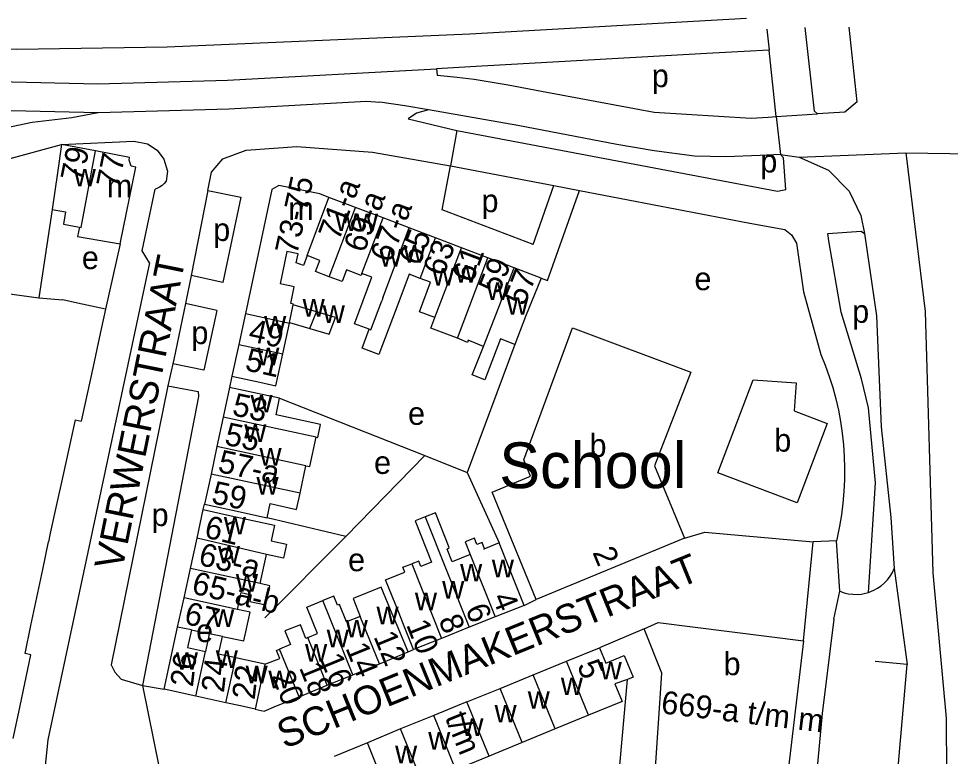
# Model space of a CAD drawing. Extents: x 159902 to 161769, y 383692 to 384875.
# Drawn here: x 161124 to 161286.9, y 384741.2 to 384870.2 of the extents above; entities that cross this region are included whole.
import ezdxf

# ---------------------------------------------------------------- set-up
doc = ezdxf.new("R2010")
doc.units = 0
for name, color, linetype in [('BLT_Basislijn', 7, 'Continuous'), ('BLT_Bebouwing', 7, 'Continuous'), ('BLT_Bebouwing_beschrifting', 7, 'Continuous'), ('BLT_Centroide', 7, 'Continuous'), ('BLT_Huisnummer', 7, 'Continuous'), ('BLT_Huisnummer_ tussenligend', 7, 'Continuous'), ('BLT_Huisnummer_reeks', 7, 'Continuous'), ('BLT_Onderverdeling_panden', 7, 'Continuous'), ('BLT_Straatnaam', 7, 'Continuous'), ('BLT_Vlakafsluiter', 7, 'Continuous')]:
    doc.layers.add(name, color=color, linetype=linetype)

msp = doc.modelspace()

# ---------------------------------------------------------------- linework, layer by layer
at = {"layer": 'BLT_Basislijn'}
for p, q in [((161254.83, 384868.33), (161255.23, 384864.65)), ((161263.16, 384854.01), (161261.54, 384868.63)), ((161270.64, 384855.62), (161269.25, 384868.71)), ((161256.46, 384853.07), (161255.23, 384864.65)), ((161270.64, 384855.62), (161268.46, 384853.8)), ((161263.71, 384853.53), (161263.16, 384854.01)), ((161268.46, 384853.8), (161263.71, 384853.53)), ((161256.46, 384853.07), (161263.71, 384853.53)), ((161200.6, 384850.63), (161199.54, 384844.42)), ((161257.21, 384846.39), (161260.52, 384845.93)), ((161198.09, 384836.73), (161199.54, 384844.42)), ((161199.54, 384844.42), (161217.6, 384840.97)), ((161157.06, 384840.12), (161157.75, 384843.31)), ((161217.6, 384840.97), (161222.09, 384840.11)), ((161157.06, 384840.12), (161162.88, 384838.94)), ((161129.87, 384836.79), (161127.51, 384821.33)), ((161213.99, 384830.69), (161198.09, 384836.73)), ((161141.75, 384830.79), (161139.21, 384819.35)), ((161097.49, 384825.53), (161127.51, 384821.33)), ((161154.15, 384825.24), (161153.15, 384820.35)), ((161159.73, 384824.05), (161154.15, 384825.24)), ((161127.51, 384821.33), (161131.71, 384820.99)), ((161153.15, 384820.35), (161151.13, 384810.55)), ((161158.68, 384819.16), (161153.15, 384820.35)), ((161139.21, 384819.35), (161138.1, 384814.3)), ((161158.68, 384819.16), (161156.38, 384808.7)), ((161138.1, 384814.3), (161137.02, 384809.35)), ((161150.97, 384809.83), (161150.09, 384805.98)), ((161151.13, 384810.55), (161150.97, 384809.83)), ((161156.38, 384808.7), (161150.97, 384809.83)), ((161137.02, 384809.35), (161135.98, 384804.57)), ((161161.27, 384807.65), (161160.9, 384805.68)), ((161135.98, 384804.57), (161134.94, 384799.81)), ((161133.87, 384800.04), (161132.76, 384794.96)), ((161133.87, 384800.04), (161134.94, 384799.81)), ((161132.76, 384794.96), (161131.71, 384790.14)), ((161131.71, 384790.14), (161130.64, 384785.24)), ((161130.64, 384785.24), (161129.54, 384780.19)), ((161156.28, 384784.31), (161156.52, 384785.25)), ((161129.54, 384780.19), (161129.23, 384778.67)), ((161181.19, 384779.63), (161167.08, 384765.37)), ((161267, 384778.85), (161262.96, 384778.68)), ((161267.63, 384770.05), (161267, 384778.85)), ((161128.21, 384773.83), (161129.23, 384778.67)), ((161261.27, 384761.4), (161262.96, 384778.68)), ((161127.19, 384768.96), (161128.21, 384773.83)), ((161126.15, 384764.04), (161127.19, 384768.96)), ((161266.54, 384765.19), (161267.63, 384770.05)), ((161125.13, 384759.17), (161126.15, 384764.04)), ((161266.54, 384765.19), (161264.51, 384748.68)), ((161233.38, 384763.47), (161225.6, 384760.15)), ((161192.12, 384759.43), (161193.03, 384759.85)), ((161279.37, 384757.21), (161273.76, 384757.74)), ((161145.66, 384753.55), (161149.43, 384752.92)), ((161123.06, 384744.29), (161124.03, 384748.88))]:
    msp.add_line(p, q, dxfattribs=at)
for points in [[(161251.29, 384870.17), (161202.89, 384867.48), (161149.99, 384865.21), (161123.63, 384864.78), (161111.19, 384865.26), (161084.79, 384867.73)], [(161245.38, 384864.11), (161205, 384861.85), (161197.1, 384861.42)], [(161255.23, 384864.65), (161250.88, 384864.42), (161245.38, 384864.11)], [(160966.16, 384863.32), (160975.62, 384863.21), (160983.59, 384861.91), (161009.51, 384862.65), (161025.48, 384862.25), (161041.4, 384860.72), (161053.32, 384859.2), (161070.14, 384856.88), (161096.58, 384851.42), (161109.54, 384850.29), (161112.52, 384850.04), (161120.49, 384850.83), (161126.36, 384852.08), (161133.31, 384852.89), (161137.88, 384853.78)], [(161104.13, 384859.82), (161120.31, 384859.17), (161137.87, 384858.78), (161160.54, 384859.41), (161197.1, 384861.42)], [(161197.1, 384861.42), (161197.18, 384860.3), (161200.71, 384859.93), (161203.63, 384859.57), (161209.59, 384858.59), (161215.46, 384857.49), (161235.12, 384853.79), (161252.09, 384852.78), (161255.09, 384852.96), (161256.46, 384853.07)], [(161084.52, 384859.16), (161089.53, 384857.63), (161103.93, 384854.82), (161120.15, 384854.17), (161137.88, 384853.78)], [(161137.88, 384853.78), (161160.75, 384854.41), (161184.84, 384855.73), (161187.15, 384855.55)], [(161195.7, 384854.22), (161193.59, 384853.63), (161192.12, 384852.63), (161200.6, 384850.63)], [(161253.65, 384846.24), (161247.67, 384846), (161242.16, 384846.12), (161235.12, 384847.06), (161228.58, 384848.17), (161211.3, 384851.46), (161195.7, 384854.22)], [(161200.6, 384850.63), (161256.71, 384840.02)], [(161131.52, 384848.16), (161144.12, 384848.77), (161146.51, 384848.27), (161148.22, 384847.17), (161149.36, 384845.58), (161150.01, 384843.51), (161149.79, 384841.76)], [(161098.86, 384843.43), (161116.96, 384842.34), (161119.87, 384844.99), (161131.52, 384848.16)], [(161157.75, 384843.31), (161159.69, 384845.68), (161163.81, 384847.15), (161172.62, 384847.82), (161185.9, 384846.85), (161199.54, 384844.42)], [(161257.21, 384846.39), (161253.65, 384846.24)], [(161256.71, 384840.02), (161258.18, 384840.27), (161257.77, 384845.81), (161257.21, 384846.39)], [(161260.52, 384845.93), (161265.61, 384843.65), (161269.25, 384839.98), (161271.29, 384835.76), (161271.92, 384832.59)], [(161279.14, 384846.73), (161282.52, 384818.94), (161283.88, 384773.26), (161286.2, 384747.88), (161286.29, 384728.24), (161281.05, 384677.63)], [(161149.79, 384841.76), (161149.47, 384841.35), (161149.09, 384841), (161148.66, 384840.7), (161148.19, 384840.48), (161147.89, 384840.37)], [(161213.99, 384830.69), (161217.6, 384840.97)], [(161146.89, 384827.5), (161145.6, 384829.57), (161147.89, 384840.37)], [(161157.06, 384840.12), (161154.15, 384825.24)], [(161215.35, 384824.82), (161216.51, 384824.37), (161222.09, 384840.11)], [(161222.09, 384840.11), (161251.86, 384834.43)], [(161162.88, 384838.94), (161159.73, 384824.05)], [(161251.86, 384834.43), (161257.97, 384833.3), (161259.15, 384832.34), (161260.04, 384830.89), (161261.27, 384822.43), (161264.3, 384811.44)], [(161272.62, 384769.85), (161273.82, 384788.99), (161272.63, 384802.12), (161271.4, 384807.21), (161267.86, 384818.87), (161265.68, 384831.3), (161265.5, 384832.59), (161271.33, 384833.03), (161271.92, 384832.59)], [(161271.92, 384832.59), (161274, 384818.23), (161274.82, 384798.78), (161276.5, 384782.92), (161277.12, 384774)], [(161146.89, 384827.5), (161129.09, 384744.04), (161127.31, 384726.57), (161109.6, 384725.67)], [(161139.21, 384819.35), (161134.32, 384820.42), (161131.71, 384820.99)], [(161210.76, 384813.22), (161202.41, 384790.82)], [(161264.3, 384811.44), (161265.06, 384809.55), (161265.74, 384807.62), (161266.36, 384805.67), (161266.89, 384803.7), (161267.35, 384801.71), (161267.72, 384799.7), (161268.02, 384797.68), (161268.24, 384795.65), (161268.38, 384793.61), (161268.44, 384791.57), (161268.42, 384789.52), (161268.32, 384787.48), (161268.15, 384785.45), (161267.89, 384783.42), (161267.55, 384781.41), (161267.13, 384779.41), (161267, 384778.85)], [(161150.09, 384805.98), (161140.19, 384757.17), (161140.8, 384755.88), (161141.94, 384754.66), (161145.66, 384753.55)], [(161150.09, 384805.98), (161155.42, 384805), (161155.44, 384804.11), (161145.66, 384753.55)], [(161169.64, 384803.8), (161195.01, 384793.77)], [(161195.01, 384793.77), (161181.19, 384779.63), (161167.45, 384782.86)], [(161202.41, 384790.82), (161208.02, 384778.49)], [(161240.42, 384779.32), (161243.97, 384780.35), (161262.96, 384778.68)], [(161272.62, 384769.85), (161272.75, 384769.89), (161273.55, 384770.21), (161274.22, 384770.57), (161274.84, 384771.01), (161275.42, 384771.5), (161275.94, 384772.06), (161276.4, 384772.66), (161276.8, 384773.31), (161277.12, 384774)], [(161267.63, 384770.05), (161268.35, 384769.79), (161269.09, 384769.61), (161269.85, 384769.52), (161270.61, 384769.5), (161271.37, 384769.56), (161272.12, 384769.7), (161272.62, 384769.85)], [(161212.38, 384767.58), (161214.5, 384768.63)], [(161125.09, 384753.92), (161126.15, 384758.95), (161125.13, 384759.17)], [(161273.03, 384684.71), (161279.37, 384757.21)], [(161218.92, 384729.3), (161228.6, 384733.77), (161230.5, 384754.63)], [(161124.03, 384748.88), (161124.26, 384750), (161125.09, 384753.92)], [(161264.51, 384748.68), (161263.46, 384737.36), (161264.92, 384734.3), (161264.8, 384731.84), (161258.36, 384682.31), (161256.26, 384678.07), (161251.52, 384675.27), (161239.51, 384676.54), (161236.83, 384678.16), (161230.51, 384686.75)]]:
    msp.add_lwpolyline(points, dxfattribs=at)
at = {"layer": 'BLT_Bebouwing'}
for p, q in [((161137.42, 384847.04), (161131.52, 384848.16)), ((161182.88, 384837.16), (161178.27, 384838.91)), ((161187.72, 384835.32), (161182.88, 384837.16)), ((161192.3, 384833.58), (161187.72, 384835.32)), ((161196.89, 384831.84), (161192.3, 384833.58)), ((161201.47, 384830.1), (161196.89, 384831.84)), ((161206.05, 384828.36), (161201.47, 384830.1)), ((161210.63, 384826.62), (161206.05, 384828.36)), ((161215.35, 384824.82), (161210.63, 384826.62)), ((161163.69, 384818.64), (161162.49, 384813.19)), ((161162.49, 384813.19), (161161.27, 384807.65)), ((161160.9, 384805.68), (161159.79, 384800.48)), ((161159.79, 384800.48), (161158.68, 384795.34)), ((161158.68, 384795.34), (161157.65, 384790.53)), ((161195.01, 384793.77), (161202.41, 384790.82)), ((161157.65, 384790.53), (161156.52, 384785.25)), ((161155.19, 384779.3), (161156.28, 384784.31)), ((161154.04, 384774.05), (161155.19, 384779.3)), ((161166.26, 384771.39), (161167.36, 384776.45)), ((161152.92, 384768.92), (161154.04, 384774.05)), ((161151.8, 384763.79), (161152.92, 384768.92)), ((161212.38, 384767.58), (161207.32, 384765.55)), ((161207.32, 384765.55), (161202.8, 384763.75)), ((161149.43, 384752.92), (161151.8, 384763.79)), ((161154.2, 384763.28), (161157.34, 384762.58)), ((161157.34, 384762.58), (161156.67, 384759.52)), ((161202.8, 384763.75), (161197.94, 384761.81)), ((161158.95, 384759.03), (161159.62, 384762.14)), ((161197.94, 384761.81), (161193.03, 384759.85)), ((161187.12, 384757.38), (161192.12, 384759.43)), ((161219.8, 384757.79), (161225.6, 384760.15)), ((161161.96, 384758.39), (161158.95, 384759.03)), ((161167.07, 384757.29), (161161.96, 384758.39)), ((161213.99, 384755.43), (161219.8, 384757.79)), ((161182.43, 384755.45), (161187.12, 384757.38)), ((161177.98, 384753.63), (161182.43, 384755.45)), ((161208.19, 384753.06), (161213.99, 384755.43)), ((161154.96, 384751.71), (161149.43, 384752.92)), ((161173.04, 384751.61), (161177.98, 384753.63)), ((161202.38, 384750.7), (161208.19, 384753.06)), ((161160.25, 384750.56), (161154.96, 384751.71)), ((161196.58, 384748.33), (161190.77, 384745.97)), ((161190.77, 384745.97), (161184.99, 384743.55)), ((161217.85, 384745.96), (161212.05, 384743.57)), ((161184.99, 384743.55), (161179.2, 384741.16)), ((161212.05, 384743.57), (161206.26, 384741.18)), ((161206.26, 384741.18), (161200.46, 384738.79))]:
    msp.add_line(p, q, dxfattribs=at)
for points in [[(161131.52, 384848.16), (161130.82, 384843.21), (161129.87, 384836.79)], [(161141.75, 384830.79), (161144.49, 384844.21), (161143.68, 384844.38), (161143.3, 384845.43), (161143.39, 384845.91), (161137.42, 384847.04)], [(161178.27, 384838.91), (161176.65, 384839.53), (161169.5, 384841.02), (161168.27, 384840.27), (161163.69, 384818.64)], [(161129.87, 384836.79), (161132.21, 384836.37), (161131.82, 384834.22), (161134.66, 384833.71)], [(161134.66, 384833.71), (161134.32, 384832.07), (161141.75, 384830.79)], [(161174.44, 384828.75), (161173.79, 384827.02), (161172.54, 384827.49), (161172.87, 384829.04), (161170.92, 384829.45), (161169.71, 384823.81)], [(161178.3, 384825.04), (161175.91, 384825.95), (161176.69, 384827.9), (161174.44, 384828.75)], [(161184.04, 384825.59), (161183.91, 384825.24), (161181.33, 384826.22), (161180.56, 384824.19), (161178.3, 384825.04)], [(161185.31, 384815.85), (161182.73, 384816.83), (161185.79, 384824.94), (161184.04, 384825.59)], [(161194.21, 384824.76), (161192.29, 384825.49), (161190.47, 384820.68)], [(161196.79, 384817.89), (161194.1, 384818.91), (161196.04, 384824.07), (161194.21, 384824.76)], [(161215.35, 384824.82), (161212.66, 384818.1), (161210.76, 384813.22)], [(161172.02, 384820.11), (161172.06, 384820.27), (161171.57, 384820.38), (161172.21, 384823.26), (161171.45, 384823.43), (161169.71, 384823.81)], [(161176.08, 384818.89), (161172.02, 384820.11)], [(161190.47, 384820.68), (161187, 384811.47), (161184.08, 384812.57), (161185.31, 384815.85)], [(161174.94, 384816.01), (161178.31, 384815.01), (161179.4, 384817.89), (161176.08, 384818.89)], [(161200.73, 384814.27), (161196.07, 384816.03), (161196.79, 384817.89)], [(161170.18, 384811.55), (161171.35, 384816.95)], [(161171.35, 384816.95), (161171.37, 384817.06)], [(161171.37, 384817.06), (161174.94, 384816.01)], [(161206.78, 384787.37), (161213.52, 384790.15), (161212.34, 384793), (161220.88, 384816.12), (161241.53, 384808.36), (161235.2, 384791.96), (161240.42, 384779.32)], [(161205.3, 384812.86), (161202.62, 384813.93), (161202.48, 384813.57), (161200.73, 384814.27)], [(161210.76, 384813.22), (161208.24, 384814.17), (161205.55, 384807.04), (161203.32, 384807.88), (161205.3, 384812.86)], [(161161.27, 384807.65), (161166.15, 384806.58), (161168.99, 384805.95), (161170.18, 384811.55)], [(161169.64, 384803.8), (161165.79, 384804.63), (161160.9, 384805.68)], [(161176.01, 384797), (161176.3, 384796.94), (161176.79, 384799.21), (161169.01, 384800.88), (161169.64, 384803.8)], [(161174.25, 384791.99), (161174.91, 384791.85), (161176.01, 384797)], [(161173.22, 384787.18), (161174.25, 384791.99)], [(161167.45, 384782.86), (161167.96, 384785.4), (161172.58, 384784.32), (161173.22, 384787.18)], [(161214.5, 384768.63), (161206.78, 384787.37)], [(161156.52, 384785.25), (161161.41, 384784.2), (161167.45, 384782.86)], [(161156.28, 384784.31), (161161.17, 384783.25), (161164.96, 384782.42), (161168.73, 384781.58), (161168.14, 384778.86), (161170.85, 384778.27), (161170.32, 384775.83), (161167.36, 384776.45)], [(161202.96, 384776.46), (161199.82, 384775.18), (161198.92, 384777.43), (161199.29, 384777.7), (161196.87, 384783.76), (161195.1, 384783.06)], [(161195.1, 384783.06), (161193.33, 384782.35), (161196.21, 384775.14), (161194.33, 384774.39), (161193.96, 384775.33), (161192.73, 384774.85)], [(161208.02, 384778.49), (161205.34, 384777.42), (161205.49, 384777.48), (161205.06, 384778.58), (161204.15, 384778.22), (161203.71, 384779.31), (161202.08, 384778.66), (161202.96, 384776.46)], [(161240.42, 384779.32), (161214.5, 384768.63)], [(161212.38, 384767.58), (161210.53, 384772.22), (161209.72, 384774.25), (161208.02, 384778.49)], [(161193.03, 384759.85), (161191.18, 384764.5), (161190.46, 384766.3), (161188.17, 384772.04), (161191.54, 384773.39), (161191.2, 384774.24), (161192.73, 384774.85)], [(161162.29, 384766.88), (161162.94, 384769.82), (161164.69, 384769.44), (161164.44, 384768.28), (161167.21, 384767.67), (161167.94, 384771.02), (161166.26, 384771.39)], [(161192.12, 384759.43), (161190.2, 384764.05), (161189.34, 384766.1), (161187.4, 384770.77), (161182.52, 384768.77), (161183.74, 384765.64)], [(161183.74, 384765.64), (161181.31, 384764.69), (161180.12, 384767.75), (161179.73, 384767.6), (161179.11, 384769.19), (161177.21, 384768.41)], [(161174.57, 384761.94), (161176.29, 384762.65), (161174.4, 384767.27), (161177.21, 384768.41)], [(161159.62, 384762.14), (161163.36, 384761.36), (161164.46, 384766.41), (161162.29, 384766.88)], [(161174.57, 384761.94), (161174.23, 384761.81), (161173.26, 384764.19), (161170.57, 384763.1), (161171.55, 384760.72), (161169.63, 384759.93)], [(161233.38, 384763.47), (161235.85, 384764.58), (161261.27, 384761.4)], [(161154.2, 384763.28), (161153.54, 384760.2), (161156.67, 384759.52)], [(161235.22, 384736.56), (161236.49, 384755.71), (161233.38, 384763.47)], [(161261.27, 384761.4), (161257.97, 384733.83)], [(161167.07, 384757.29), (161169.65, 384758.3), (161169.08, 384759.71), (161169.63, 384759.93)], [(161225.6, 384760.15), (161226.68, 384757.49), (161229.91, 384758.81), (161231.45, 384755.02), (161230.5, 384754.63)], [(161230.5, 384754.63), (161228.28, 384753.83), (161229.55, 384750.78), (161223.64, 384748.35)], [(161165.37, 384749.44), (161166.93, 384749.1), (161169.12, 384750), (161173.04, 384751.61)], [(161165.37, 384749.44), (161162.79, 384750), (161160.25, 384750.56)], [(161202.38, 384750.7), (161200.67, 384750), (161196.58, 384748.33)], [(161223.64, 384748.35), (161217.85, 384745.96)]]:
    msp.add_lwpolyline(points, dxfattribs=at)
msp.add_lwpolyline([(161252.43, 384807.02), (161259.99, 384806.46), (161259.63, 384801.6), (161265.4, 384799.4), (161260.15, 384785.51), (161246.25, 384790.77)], close=True, dxfattribs=at)
at = {"layer": 'BLT_Onderverdeling_panden'}
for p, q in [((161174.44, 384828.75), (161178.27, 384838.91)), ((161178.3, 384825.04), (161182.88, 384837.16)), ((161184.04, 384825.59), (161187.72, 384835.32)), ((161187.7, 384821.37), (161192.3, 384833.58)), ((161194.21, 384824.76), (161196.89, 384831.84)), ((161196.79, 384817.89), (161201.47, 384830.1)), ((161200.73, 384814.27), (161206.05, 384828.36)), ((161205.3, 384812.86), (161210.63, 384826.62)), ((161187.7, 384821.37), (161187.49, 384820.8)), ((161171.37, 384817.06), (161172.02, 384820.11)), ((161163.69, 384818.64), (161171.35, 384816.95)), ((161174.94, 384816.01), (161176.08, 384818.89)), ((161162.49, 384813.19), (161170.18, 384811.55)), ((161176.01, 384797), (161159.79, 384800.48)), ((161174.25, 384791.99), (161158.68, 384795.34)), ((161173.22, 384787.18), (161157.65, 384790.53)), ((161195.1, 384783.06), (161202.8, 384763.75)), ((161167.36, 384776.45), (161155.19, 384779.3)), ((161202.96, 384776.46), (161207.32, 384765.55)), ((161192.73, 384774.85), (161197.94, 384761.81)), ((161162.29, 384766.88), (161152.92, 384768.92)), ((161182.43, 384755.45), (161177.21, 384768.41)), ((161187.12, 384757.38), (161183.74, 384765.64)), ((161154.2, 384763.28), (161151.8, 384763.79)), ((161159.62, 384762.14), (161157.34, 384762.58)), ((161177.98, 384753.63), (161174.57, 384761.94)), ((161154.96, 384751.71), (161156.67, 384759.52)), ((161173.04, 384751.61), (161169.63, 384759.93)), ((161160.25, 384750.56), (161161.96, 384758.39)), ((161223.64, 384748.35), (161219.8, 384757.79)), ((161167.07, 384757.29), (161165.37, 384749.44)), ((161217.85, 384745.96), (161213.99, 384755.43)), ((161212.05, 384743.57), (161208.19, 384753.06)), ((161206.26, 384741.18), (161202.38, 384750.7)), ((161200.46, 384738.79), (161196.58, 384748.33)), ((161194.67, 384736.41), (161190.77, 384745.97)), ((161188.87, 384734.02), (161184.99, 384743.55))]:
    msp.add_line(p, q, dxfattribs=at)
for points in [[(161134.66, 384833.71), (161134.91, 384833.63), (161137.42, 384847.04)], [(161185.31, 384815.85), (161185.59, 384815.75), (161187.49, 384820.8)], [(161166.26, 384771.39), (161154.04, 384774.05)]]:
    msp.add_lwpolyline(points, dxfattribs=at)
at = {"layer": 'BLT_Vlakafsluiter'}
for p, q in [((161256.46, 384853.07), (161257.21, 384846.39)), ((161260.52, 384845.93), (161279.14, 384846.73)), ((161279.14, 384846.73), (161301.8, 384846.33)), ((161277.12, 384774), (161279.37, 384757.21)), ((161145.66, 384753.55), (161148.55, 384739.18))]:
    msp.add_line(p, q, dxfattribs=at)
msp.add_lwpolyline([(161195.7, 384854.22), (161191.56, 384854.93), (161187.15, 384855.55)], dxfattribs=at)

# ---------------------------------------------------------------- texts
at = {"layer": 'BLT_Bebouwing_beschrifting'}
msp.add_text('School', height=8, dxfattribs=at).set_placement((161208.05, 384788.07))
at = {"layer": 'BLT_Centroide'}
for s, p in [('p', (161234.72, 384858.19)), ('p', (161253.7, 384843.27)), ('w', (161133.64, 384840.83)), ('m', (161139.41, 384838.92)), ('p', (161204.94, 384836.33)), ('m', (161171.16, 384834.97)), ('w', (161179.36, 384833.06)), ('w', (161182.98, 384832.98)), ('p', (161158.02, 384831.29)), ('e', (161135.05, 384826.38)), ('w', (161187.12, 384826.8)), ('w', (161191.28, 384827.52)), ('w', (161196.31, 384823.5)), ('w', (161200.31, 384824.03)), ('e', (161242.18, 384822.69)), ('w', (161205.81, 384820.97)), ('w', (161173.66, 384818.06)), ('w', (161209.31, 384818.39)), ('w', (161177.18, 384816.94)), ('p', (161269.76, 384816.99)), ('w', (161166.93, 384815.09)), ('p', (161154.21, 384813.27)), ('w', (161165.73, 384809.56)), ('w', (161164.53, 384801.31)), ('e', (161192.09, 384799.14)), ('w', (161163.45, 384796.16)), ('b', (161256.14, 384794.46)), ('b', (161223.83, 384793.56)), ('w', (161166.11, 384792)), ('e', (161186.15, 384790.56)), ('w', (161165.59, 384786.94)), ('p', (161147.25, 384781.44)), ('w', (161159.88, 384779.97)), ('w', (161158.84, 384774.91)), ('e', (161181.61, 384773.55)), ('w', (161206.75, 384772.48)), ('w', (161201.2, 384771.75)), ('w', (161161.99, 384769.97)), ('w', (161198.06, 384768.75)), ('w', (161193.3, 384766.7)), ('w', (161186.58, 384764.27)), ('w', (161157.85, 384763.81)), ('e', (161155.04, 384761.16)), ('w', (161181.2, 384761.97)), ('w', (161177.88, 384760.23)), ('w', (161174.09, 384757.73)), ('w', (161151.5, 384756.32)), ('w', (161158.47, 384756.64)), ('b', (161247.27, 384755.37)), ('w', (161225.62, 384754.62)), ('w', (161163.69, 384753.95)), ('w', (161167.68, 384753.06)), ('w', (161218.81, 384751.88)), ('w', (161213.02, 384749.5)), ('w', (161207.22, 384747.11)), ('w', (161201.42, 384744.75)), ('w', (161195.62, 384742.36)), ('w', (161189.83, 384739.98))]:
    msp.add_text(s, height=4, dxfattribs=at).set_placement(p)
at = {"layer": 'BLT_Huisnummer'}
for s, rotation, p in [('79', 78.4432, (161135.18, 384841.49)), ('77', 78.4432, (161141.44, 384840.36)), ('65', 69.3155, (161194.11, 384826.79)), ('61', 69.3219, (161203.38, 384823.79)), ('57', 68.1568, (161212.44, 384819.78)), ('49', 347.5835, (161164.02, 384813.83)), ('53', 347.8838, (161161.17, 384800.86)), ('61', 346.2846, (161156.28, 384779.5)), ('2', 292.3801, (161224.3, 384776.87)), ('4', 291.7615, (161206.76, 384768.97)), ('67', 346.2815, (161152.76, 384764.41)), ('8', 291.765, (161197.37, 384765.06)), ('12', 292.2939, (161186.01, 384762.14)), ('26', 83.4813, (161154.47, 384753.21)), ('16', 292.2965, (161176.61, 384758.27)), ('22', 83.4813, (161165.27, 384750.98)), ('20', 292.2941, (161168.14, 384755.26))]:
    msp.add_text(s, height=4, rotation=rotation, dxfattribs=at).set_placement(p)
at = {"layer": 'BLT_Huisnummer_ tussenligend'}
for s, rotation, p in [('63', 69.3219, (161198.31, 384824.93)), ('59', 68.1568, (161207.97, 384821.8)), ('51', 347.5835, (161163.42, 384808.72)), ('55', 347.8838, (161159.83, 384795.71)), ('59', 347.8788, (161157.55, 384785.47)), ('6', 291.7615, (161202.06, 384766.95)), ('10', 291.765, (161191.72, 384764.2)), ('14', 292.2939, (161181.09, 384760.14)), ('24', 83.4813, (161159.89, 384752.21)), ('18', 292.2965, (161172.99, 384756.7))]:
    msp.add_text(s, height=4, rotation=rotation, dxfattribs=at).set_placement(p)
at = {"layer": 'BLT_Huisnummer_reeks'}
for s, rotation, p in [('73-75', 77.7887, (161172.69, 384828.75)), ('71-a', 69.3155, (161180.02, 384831.19)), ('69-a', 69.3155, (161184.42, 384829.05)), ('67-a', 69.3122, (161189.08, 384827.33)), ('57-a', 347.8788, (161158.67, 384790.93)), ('63-a', 346.2846, (161155.26, 384774.72)), ('65-a-b', 346.2846, (161154.07, 384769.71)), ('5', 292.1573, (161221.6, 384757.1)), ('669-a t/m m', 353.2171, (161236.22, 384748.71)), ('t/m', 292.1573, (161198.49, 384748))]:
    msp.add_text(s, height=4, rotation=rotation, dxfattribs=at).set_placement(p)
at = {"layer": 'BLT_Straatnaam'}
for s, height, rotation, p in [('VERWERSTRAAT', 5, 78.5287, (161142.11, 384773.53)), ('SCHOENMAKERSTRAAT', 4.9999, 22.1579, (161170.48, 384742.43))]:
    msp.add_text(s, height=height, rotation=rotation, dxfattribs=at).set_placement(p)

doc.saveas('drawing.dxf')
